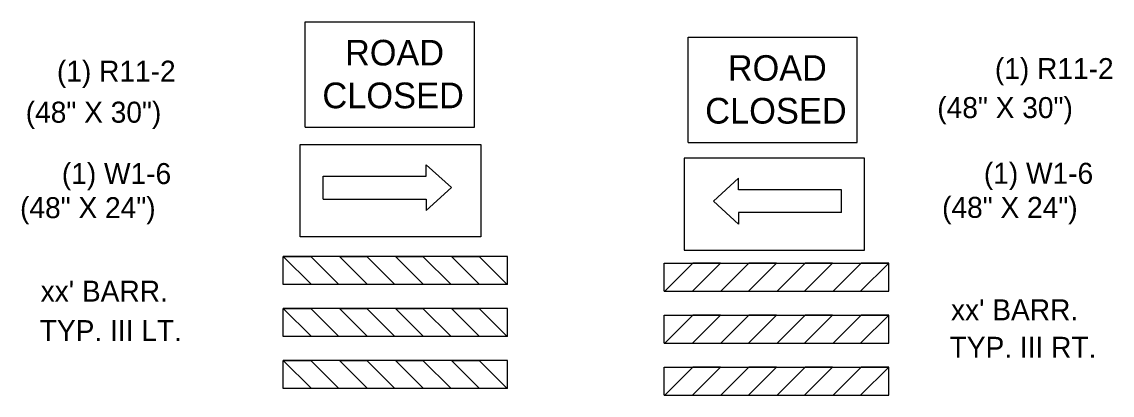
# Model space of a CAD drawing. Extents: x 1678017 to 1687792, y 404433 to 413488.
# Drawn here: x 1678784.5 to 1679251.4, y 410210.4 to 410370.6 of the extents above; entities that cross this region are included whole.
import ezdxf

# ---------------------------------------------------------------- set-up
doc = ezdxf.new("R2010")
doc.units = 0
doc.layers.add('S_GRAVEL_ROAD', color=7, linetype='Continuous')

msp = doc.modelspace()

# ---------------------------------------------------------------- linework, layer by layer
at = {"layer": 'S_GRAVEL_ROAD'}
for p, q in [((1678905.9, 410325.35), (1678905.9, 410370.61)), ((1678905.9, 410370.61), (1678978.36, 410370.61)), ((1678978.36, 410325.35), (1678978.36, 410370.61)), ((1679069.82, 410318.77), (1679069.82, 410364.03)), ((1679069.82, 410364.03), (1679142.28, 410364.03)), ((1679142.28, 410318.77), (1679142.28, 410364.03)), ((1678905.9, 410325.35), (1678978.36, 410325.35)), ((1679069.82, 410318.77), (1679142.28, 410318.77)), ((1678957.71, 410304.39), (1678957.71, 410309.3)), ((1678968.47, 410299.49), (1678957.71, 410309.3)), ((1678913.63, 410304.39), (1678957.71, 410304.39)), ((1678913.63, 410294.58), (1678913.63, 410304.39)), ((1679080.67, 410293.66), (1679091.44, 410303.48)), ((1679091.44, 410298.57), (1679091.44, 410303.48)), ((1678957.71, 410289.67), (1678968.47, 410299.49)), ((1679135.52, 410298.57), (1679091.44, 410298.57)), ((1679135.52, 410288.75), (1679135.52, 410298.57)), ((1678913.63, 410294.58), (1678957.71, 410294.58)), ((1678957.71, 410294.58), (1678957.71, 410289.67)), ((1679091.44, 410283.84), (1679080.67, 410293.66)), ((1679135.52, 410288.75), (1679091.44, 410288.75)), ((1679091.44, 410288.75), (1679091.44, 410283.84)), ((1678992.57, 410270.01), (1678896.48, 410270.01)), ((1678896.48, 410257.95), (1678896.48, 410270.01)), ((1678992.57, 410257.95), (1678992.57, 410270.01)), ((1679059.65, 410267.14), (1679155.74, 410267.14)), ((1679059.65, 410255.07), (1679059.65, 410267.14)), ((1679155.74, 410255.07), (1679155.74, 410267.14)), ((1678896.55, 410257.98), (1678896.48, 410258.06)), ((1678992.57, 410257.95), (1678896.48, 410257.95)), ((1679059.65, 410255.07), (1679155.74, 410255.07)), ((1679155.67, 410255.11), (1679155.74, 410255.18)), ((1678992.57, 410247.65), (1678896.48, 410247.65)), ((1678896.48, 410235.62), (1678896.48, 410247.65)), ((1678896.48, 410235.62), (1678896.48, 410247.65)), ((1678992.57, 410235.62), (1678992.57, 410247.65)), ((1679059.65, 410244.77), (1679155.74, 410244.77)), ((1679059.65, 410232.74), (1679059.65, 410244.77)), ((1679155.74, 410232.74), (1679155.74, 410244.77)), ((1679155.74, 410232.74), (1679155.74, 410244.77)), ((1678992.57, 410235.62), (1678896.48, 410235.62)), ((1679059.65, 410232.74), (1679155.74, 410232.74)), ((1678992.57, 410225.35), (1678896.48, 410225.35)), ((1678896.48, 410213.32), (1678896.48, 410225.35)), ((1678992.57, 410213.32), (1678992.57, 410225.35)), ((1679059.65, 410222.48), (1679155.74, 410222.48)), ((1679059.65, 410210.45), (1679059.65, 410222.48)), ((1679155.74, 410210.45), (1679155.74, 410222.48)), ((1678992.57, 410213.32), (1678896.48, 410213.32)), ((1679059.65, 410210.45), (1679155.74, 410210.45))]:
    msp.add_line(p, q, dxfattribs=at)
for points in [[(1678981.07, 410278.43), (1678903.77, 410278.43), (1678903.77, 410317.96), (1678981.07, 410317.96)], [(1679068.08, 410272.6), (1679145.38, 410272.6), (1679145.38, 410312.13), (1679068.08, 410312.13)], [(1678896.48, 410270.01), (1678908.29, 410269.98), (1678920.28, 410257.98), (1678908.51, 410257.98)], [(1678920.49, 410270.01), (1678932.3, 410269.98), (1678944.3, 410257.98), (1678932.52, 410257.98)], [(1678944.5, 410270.01), (1678956.31, 410269.98), (1678968.31, 410257.98), (1678956.53, 410257.98)], [(1678968.51, 410270.01), (1678980.33, 410269.98), (1678992.32, 410257.98), (1678980.54, 410257.98)], [(1679083.71, 410267.14), (1679071.89, 410267.1), (1679059.9, 410255.11), (1679071.68, 410255.11)], [(1679107.72, 410267.14), (1679095.9, 410267.1), (1679083.91, 410255.11), (1679095.69, 410255.11)], [(1679131.73, 410267.14), (1679119.92, 410267.1), (1679107.92, 410255.11), (1679119.7, 410255.11)], [(1679155.74, 410267.14), (1679143.93, 410267.1), (1679131.93, 410255.11), (1679143.71, 410255.11)], [(1678896.48, 410247.65), (1678908.29, 410247.61), (1678920.28, 410235.62), (1678908.51, 410235.62)], [(1678920.49, 410247.65), (1678932.3, 410247.61), (1678944.3, 410235.62), (1678932.52, 410235.62)], [(1678944.5, 410247.65), (1678956.31, 410247.61), (1678968.31, 410235.62), (1678956.53, 410235.62)], [(1678968.51, 410247.65), (1678980.33, 410247.61), (1678992.32, 410235.62), (1678980.54, 410235.62)], [(1679083.71, 410244.77), (1679071.89, 410244.73), (1679059.9, 410232.74), (1679071.68, 410232.74)], [(1679107.72, 410244.77), (1679095.9, 410244.73), (1679083.91, 410232.74), (1679095.69, 410232.74)], [(1679131.73, 410244.77), (1679119.92, 410244.73), (1679107.92, 410232.74), (1679119.7, 410232.74)], [(1679155.74, 410244.77), (1679143.93, 410244.73), (1679131.93, 410232.74), (1679143.71, 410232.74)], [(1678896.48, 410225.35), (1678908.29, 410225.32), (1678920.28, 410213.32), (1678908.51, 410213.32)], [(1678920.49, 410225.35), (1678932.3, 410225.32), (1678944.3, 410213.32), (1678932.52, 410213.32)], [(1678944.5, 410225.35), (1678956.31, 410225.32), (1678968.31, 410213.32), (1678956.53, 410213.32)], [(1678968.51, 410225.35), (1678980.33, 410225.32), (1678992.32, 410213.32), (1678980.54, 410213.32)], [(1679083.71, 410222.48), (1679071.89, 410222.44), (1679059.9, 410210.45), (1679071.68, 410210.45)], [(1679107.72, 410222.48), (1679095.9, 410222.44), (1679083.91, 410210.45), (1679095.69, 410210.45)], [(1679131.73, 410222.48), (1679119.92, 410222.44), (1679107.92, 410210.45), (1679119.7, 410210.45)], [(1679155.74, 410222.48), (1679143.93, 410222.44), (1679131.93, 410210.45), (1679143.71, 410210.45)]]:
    msp.add_lwpolyline(points, close=True, dxfattribs=at)

# ---------------------------------------------------------------- texts
for s, height, p in [('ROAD', 10.967, (1678922.95, 410351.89)), ('ROAD', 10.967, (1679086.86, 410345.31)), ('(1) R11-2', 9, (1678799.56, 410344.92)), ('(1) R11-2', 9, (1679201.21, 410346.03)), ('CLOSED', 11.021, (1678913.22, 410333.53)), ('CLOSED', 11.021, (1679077.14, 410326.94)), ('(48" X 30")', 9, (1679176.54, 410329.3)), ('(48" X 30")', 9, (1678786.2, 410327.33)), ('(1) W1-6', 9, (1678801.67, 410301.01)), ('(1) W1-6', 9, (1679196.49, 410301.13)), ('(48" X 24")', 9, (1678783.77, 410286.39)), ('(48" X 24")', 9, (1679178.6, 410286.51)), ("xx' BARR.", 9, (1678792.59, 410250.59)), ("xx' BARR.", 9, (1679182.42, 410242.58)), ('TYP. III LT.', 9, (1678792.2, 410233.64)), ('TYP. III RT.', 9, (1679181.82, 410226.49))]:
    msp.add_text(s, height=height, dxfattribs=at).set_placement(p)

doc.saveas('drawing.dxf')
